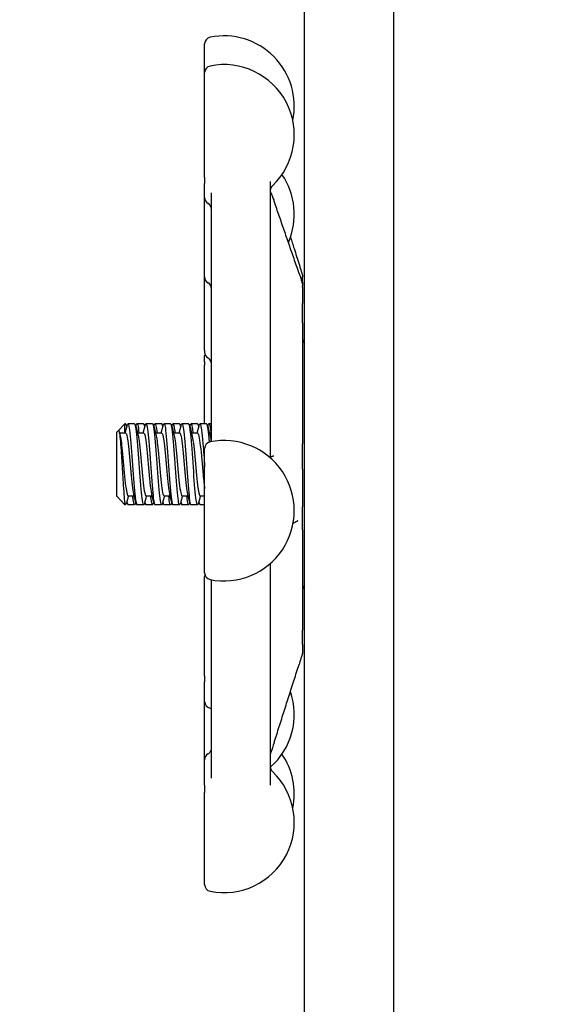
# Model space of a CAD drawing. Header units: inches. Extents: x 18 to 846, y -44 to 561.
# Tile 323 of 642: x 325.36 to 327.88, y 507.24 to 511.79. Entities that reach past the tile are written whole.
import ezdxf

# ---------------------------------------------------------------- set-up
doc = ezdxf.new("R2010")
doc.units = ezdxf.units.IN
doc.header["$LTSCALE"] = 24
doc.header["$MEASUREMENT"] = 0
doc.layers.add('Dimension (ANSI)', color=7, linetype='Continuous', lineweight=25)
doc.layers.add('Visible (ANSI)', color=7, linetype='Continuous', lineweight=30)
doc.styles.add('Note Text (ANSI)', font='tahoma.ttf')
doc.dimstyles.new('SB Fraction-16 (ANSI)', dxfattribs={"dimscale": 24, "dimtxt": 0.125, "dimasz": 0.098425, "dimexe": 0.125, "dimexo": 0.0625, "dimgap": 0.031496, "dimtad": 0, "dimtih": 1, "dimtoh": 1, "dimdec": 4, "dimrnd": 1e-08, "dimzin": 0, "dimdsep": 46, "dimlunit": 5, "dimtxsty": 'Note Text (ANSI)', "dimcen": 0.09, "dimdle": 0.393701, "dimclrd": 256, "dimclre": 256, "dimclrt": 256, "dimadec": 0, "dimazin": 3, "dimtfac": 0.96, "dimtofl": 0, "dimtmove": 0, "dimatfit": 3, "dimfxl": 1, "dimfrac": 2, "dimtolj": 1, "dimtzin": 12, "dimlwd": -1, "dimlwe": -1, "dimarcsym": 0})

# ---------------------------------------------------------------- blocks, each defined once
blk = doc.blocks.new('*D18')
at = {"layer": 'Defpoints', "color": 0, "transparency": 16777216}
for p in [(336.1784, 524.0563), (247.3595, 404.0563), (336.1784, 404.0563)]:
    blk.add_point(p, dxfattribs=at)
at = {"layer": 'Dimension (ANSI)', "transparency": 16777216}
for p, q in [((334.6784, 524.0563), (244.3595, 524.0563)), ((247.3595, 521.6941), (247.3595, 466.3747)), ((247.3595, 406.4185), (247.3595, 461.7379)), ((334.6784, 404.0563), (244.3595, 404.0563))]:
    blk.add_line(p, q, dxfattribs=at)
for points in [[(246.9658, 521.6941), (247.7532, 521.6941), (247.3595, 524.0563)], [(246.9658, 406.4185), (247.7532, 406.4185), (247.3595, 404.0563)]]:
    blk.add_solid(points, dxfattribs=at)
at = {"layer": 'Dimension (ANSI)', "transparency": 16777216, "insert": (244.292, 465.6188), "char_height": 3, "attachment_point": 1, "style": 'Note Text (ANSI)'}
blk.add_mtext('\\A1;120', dxfattribs=at)

msp = doc.modelspace()

# ---------------------------------------------------------------- linework, layer by layer
at = {"layer": 'Visible (ANSI)'}
for p, q in [((326.67689, 505.21992), (326.67689, 514.19627)), ((327.08939, 512.98557), (327.08939, 486.3708)), ((326.21439, 511.54881), (326.21439, 511.68163)), ((326.21439, 511.06309), (326.21439, 511.54881)), ((326.21439, 511.06309), (326.21439, 511.03495)), ((326.21439, 510.97043), (326.21439, 511.03495)), ((326.51814, 511.04502), (326.51814, 509.76548)), ((326.24564, 509.84766), (326.24564, 510.99285)), ((326.21439, 510.60267), (326.21439, 510.97043)), ((326.21439, 510.26257), (326.21439, 510.60267)), ((326.66814, 510.57928), (326.66814, 510.60275)), ((326.66814, 510.57931), (326.66814, 510.56217)), ((326.66814, 510.56054), (326.66814, 510.56217)), ((326.66814, 510.55567), (326.66814, 510.56046)), ((326.66814, 510.55567), (326.66814, 510.48066)), ((326.66814, 510.39069), (326.66814, 510.48066)), ((326.66814, 510.39069), (326.66814, 509.83007)), ((326.21439, 510.26257), (326.21439, 510.25532)), ((326.67647, 510.29556), (326.67689, 510.29556)), ((326.21439, 510.25494), (326.21439, 510.25532)), ((326.21439, 510.21037), (326.21439, 510.23828)), ((326.21439, 510.21037), (326.21439, 510.19396)), ((326.21439, 509.92306), (326.21439, 510.19396)), ((325.81508, 509.89139), (325.84435, 509.92306)), ((325.84435, 509.8814), (325.84435, 509.92306)), ((325.84855, 509.92306), (325.84435, 509.92306)), ((325.89022, 509.92306), (325.85933, 509.92306)), ((325.93189, 509.92306), (325.901, 509.92306)), ((325.97355, 509.92306), (325.94266, 509.92306)), ((326.01522, 509.92306), (325.98433, 509.92306)), ((326.05689, 509.92306), (326.026, 509.92306)), ((326.09855, 509.92306), (326.06766, 509.92306)), ((326.14022, 509.92306), (326.10933, 509.92306)), ((326.18189, 509.92306), (326.151, 509.92306)), ((326.22355, 509.92306), (326.19266, 509.92306)), ((326.24564, 509.92306), (326.23433, 509.92306)), ((325.80689, 509.88252), (325.81508, 509.89139)), ((325.80689, 509.88252), (325.80689, 509.58864)), ((325.81989, 509.8814), (325.84855, 509.8814)), ((325.90322, 509.8814), (325.93189, 509.8814)), ((325.98656, 509.8814), (326.01522, 509.8814)), ((326.06989, 509.8814), (326.09855, 509.8814)), ((326.15322, 509.8814), (326.18189, 509.8814)), ((326.23656, 509.8814), (326.24564, 509.8814)), ((326.21439, 509.23284), (326.21439, 509.80847)), ((326.66814, 509.71231), (326.66814, 509.83007)), ((326.66814, 509.71231), (326.66814, 509.53831)), ((325.80689, 509.58864), (325.80689, 509.58861)), ((325.80689, 509.58861), (325.80729, 509.58817)), ((325.80729, 509.58817), (325.84435, 509.54806)), ((325.85933, 509.58973), (325.88799, 509.58973)), ((325.94266, 509.58973), (325.97133, 509.58973)), ((326.026, 509.58973), (326.05466, 509.58973)), ((326.10933, 509.58973), (326.13799, 509.58973)), ((326.19266, 509.58973), (326.21439, 509.58973)), ((325.84435, 509.54806), (325.84435, 509.5574)), ((325.84855, 509.54806), (325.84435, 509.54806)), ((325.89022, 509.54806), (325.85933, 509.54806)), ((325.93189, 509.54806), (325.901, 509.54806)), ((325.97355, 509.54806), (325.94266, 509.54806)), ((326.01522, 509.54806), (325.98433, 509.54806)), ((326.05689, 509.54806), (326.026, 509.54806)), ((326.09855, 509.54806), (326.06766, 509.54806)), ((326.14022, 509.54806), (326.10933, 509.54806)), ((326.18189, 509.54806), (326.151, 509.54806)), ((326.21439, 509.54806), (326.19266, 509.54806)), ((326.66814, 509.43231), (326.66814, 509.53831)), ((326.66814, 509.43231), (326.66814, 508.96736)), ((326.51814, 509.27584), (326.51814, 508.25034)), ((326.21439, 508.75663), (326.21439, 509.21618)), ((326.24564, 508.28205), (326.24564, 509.20101)), ((326.67647, 509.17556), (326.67689, 509.17556)), ((326.66814, 508.90108), (326.66814, 508.96736)), ((326.66814, 508.90108), (326.66814, 508.86856)), ((326.66814, 508.86837), (326.66814, 508.86856)), ((326.21439, 508.75663), (326.21439, 508.72862)), ((326.21439, 508.6378), (326.21439, 508.72862)), ((326.21439, 508.36788), (326.21439, 508.6378)), ((326.21439, 508.2499), (326.21439, 508.36788)), ((326.21439, 508.2499), (326.21439, 508.21601)), ((326.21439, 507.7895), (326.21439, 508.21601))]:
    msp.add_line(p, q, dxfattribs=at)
for centre, radius, start, end in [((326.30439, 511.39381), 0.325, 348.2093, 101.53696), ((326.24564, 511.68163), 0.03125, 101.53696, 180), ((326.30439, 511.26099), 0.325, 313.44984, 101.53696), ((326.24564, 511.54881), 0.03125, 101.53696, 180), ((326.30439, 510.89324), 0.325, 336.38074, 34.45644), ((326.54939, 511.00236), 0.03125, 133.44984, 180), ((326.24564, 510.97043), 0.03125, 180, 240), ((326.21439, 510.9163), 0.03125, 0, 60), ((326.24564, 510.60267), 0.03125, 180, 240), ((326.63689, 510.57931), 0.03125, 0, 48.71171), ((326.21439, 510.54854), 0.03125, 0, 60), ((326.69939, 510.31681), 0.03125, 180, 223.94552), ((326.24564, 510.25494), 0.03125, 180, 240), ((326.24564, 510.23828), 0.03125, 164.54014, 180), ((326.21439, 510.20082), 0.03125, 0, 60), ((326.24564, 509.80847), 0.03125, 101.53696, 180), ((326.30439, 509.52066), 0.325, 258.46304, 101.53696), ((326.24564, 509.23284), 0.03125, 180, 258.46304), ((326.24564, 509.21618), 0.03125, 164.54014, 180), ((326.69939, 509.15431), 0.03125, 136.05448, 180), ((326.30439, 508.57789), 0.325, 311.15279, 19.03816), ((326.24564, 508.6378), 0.03125, 180, 258.46304), ((326.30439, 508.92561), 0.325, 258.46304, 259.58543), ((326.24564, 508.36788), 0.03125, 120, 180), ((326.21439, 508.42201), 0.03125, 300, 329.41376), ((326.30439, 508.21013), 0.325, 348.2093, 34.45644), ((326.30439, 508.07731), 0.325, 258.46304, 46.55016), ((326.54939, 508.33594), 0.03125, 180, 226.55016), ((326.24564, 507.7895), 0.03125, 180, 258.46304)]:
    msp.add_arc(centre, radius, start, end, dxfattribs=at)
for points, knots in [([(326.51814, 511.00274), (326.51814, 511.00195), (326.51814, 511.00116), (326.51815, 510.99991), (326.51815, 510.99948), (326.51816, 510.99881), (326.51816, 510.99861), (326.51817, 510.99828), (326.51817, 510.99816), (326.51817, 510.99793), (326.51818, 510.9978), (326.51818, 510.9976), (326.51818, 510.99753), (326.51818, 510.99743), (326.51819, 510.9974), (326.51819, 510.99732), (326.51819, 510.99727), (326.51819, 510.99717), (326.51819, 510.99713), (326.5182, 510.99706), (326.5182, 510.99704), (326.5182, 510.997), (326.5182, 510.99698), (326.5182, 510.99696), (326.5182, 510.99696), (326.5182, 510.99696)], [0.010278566, 0.010278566, 0.010278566, 0.010278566, 0.019883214, 0.019883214, 0.024682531, 0.024682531, 0.026751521, 0.026751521, 0.027745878, 0.027745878, 0.028761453, 0.028761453, 0.029267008, 0.029267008, 0.029516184, 0.029516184, 0.030019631, 0.030019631, 0.030755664, 0.030755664, 0.031441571, 0.031441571, 0.032566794, 0.032566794, 0.03348156, 0.03348156, 0.03348156, 0.03348156]), ([(326.51816, 510.99872), (326.51823, 510.99853), (326.51831, 510.9983), (326.51852, 510.99778), (326.51863, 510.99749), (326.52048, 510.99308), (326.52247, 510.98908), (326.52498, 510.98317), (326.52595, 510.98079), (326.52927, 510.97239), (326.53163, 510.96594), (326.53479, 510.95698), (326.53557, 510.95472), (326.53635, 510.95248)], [0.09394711, 0.09394711, 0.09394711, 0.09394711, 0.09670762, 0.09670762, 0.09941434, 0.09941434, 0.13679204, 0.13679204, 0.16145778, 0.16145778, 0.2211622, 0.2211622, 0.24097602, 0.24097602, 0.24097602, 0.24097602]), ([(326.65125, 510.6214), (326.64361, 510.64348), (326.63596, 510.66555), (326.62066, 510.70971), (326.613, 510.73178), (326.59769, 510.77593), (326.59002, 510.798), (326.5747, 510.84214), (326.56703, 510.86421), (326.55169, 510.90835), (326.54402, 510.93041), (326.53635, 510.95248)], [0.47801542, 0.47801542, 0.47801542, 0.47801542, 0.67299233, 0.67299233, 0.86796925, 0.86796925, 1.06294616, 1.06294616, 1.25792307, 1.25792307, 1.45289998, 1.45289998, 1.45289998, 1.45289998]), ([(326.61161, 510.78722), (326.61726, 510.76952), (326.62291, 510.75181), (326.6362, 510.7101), (326.64385, 510.6861), (326.65149, 510.6621)], [1.28381628, 1.28381628, 1.28381628, 1.28381628, 1.42769616, 1.42769616, 1.62267307, 1.62267307, 1.62267307, 1.62267307]), ([(326.65149, 510.6621), (326.65341, 510.65607), (326.65537, 510.6499), (326.65885, 510.63884), (326.66041, 510.63386), (326.66257, 510.62686), (326.66327, 510.62458), (326.66456, 510.62032), (326.66516, 510.61831), (326.66631, 510.61436), (326.66676, 510.61275), (326.66724, 510.61065), (326.66736, 510.61006), (326.66756, 510.60897), (326.66763, 510.60856), (326.66775, 510.60782), (326.66779, 510.60754), (326.66785, 510.60708), (326.66787, 510.60692), (326.66792, 510.60659), (326.66794, 510.60642), (326.66799, 510.60595), (326.66802, 510.60566), (326.66806, 510.60514), (326.66808, 510.6049), (326.66809, 510.6046), (326.6681, 510.60454), (326.6681, 510.60441), (326.66811, 510.60434), (326.66811, 510.60424), (326.66811, 510.60422), (326.66811, 510.60418), (326.66811, 510.60416), (326.66811, 510.60412), (326.66811, 510.60411), (326.66812, 510.60406), (326.66812, 510.60404), (326.66813, 510.60364), (326.66814, 510.6032), (326.66814, 510.60279)], [0, 0, 0, 0, 0.04904125, 0.04904125, 0.08849266, 0.08849266, 0.10811986, 0.10811986, 0.12782693, 0.12782693, 0.15348254, 0.15348254, 0.16326303, 0.16326303, 0.16817878, 0.16817878, 0.17065213, 0.17065213, 0.17188532, 0.17188532, 0.17316402, 0.17316402, 0.17565897, 0.17565897, 0.17810714, 0.17810714, 0.17871796, 0.17871796, 0.17933326, 0.17933326, 0.17948698, 0.17948698, 0.17964227, 0.17964227, 0.17979785, 0.17979785, 0.18010973, 0.18010973, 0.18533912, 0.18533912, 0.18533912, 0.18533912]), ([(326.65125, 510.6214), (326.65298, 510.61639), (326.65473, 510.6113), (326.65833, 510.60032), (326.66021, 510.59432), (326.66282, 510.58543), (326.66366, 510.58246), (326.66481, 510.57807), (326.6652, 510.57654), (326.66608, 510.57285), (326.6665, 510.57088), (326.66694, 510.56841), (326.66703, 510.56783), (326.66717, 510.56694), (326.66721, 510.56669), (326.66728, 510.56629), (326.6673, 510.56615), (326.66734, 510.56585), (326.66736, 510.5657), (326.6674, 510.56546), (326.66741, 510.56538), (326.66744, 510.56522), (326.66745, 510.56515), (326.66747, 510.56501), (326.66748, 510.56494), (326.6675, 510.56477), (326.66752, 510.56468), (326.66757, 510.56435), (326.66758, 510.5643), (326.66758, 510.56427), (326.66758, 510.56427), (326.66758, 510.56427)], [0, 0, 0, 0, 0.04421352, 0.04421352, 0.09143567, 0.09143567, 0.1148414, 0.1148414, 0.12798974, 0.12798974, 0.14842503, 0.14842503, 0.15488355, 0.15488355, 0.15731825, 0.15731825, 0.15853645, 0.15853645, 0.15976362, 0.15976362, 0.16037577, 0.16037577, 0.16099044, 0.16099044, 0.16160454, 0.16160454, 0.16284514, 0.16284514, 0.16786615, 0.16786615, 0.16893992, 0.16893992, 0.16893992, 0.16893992]), ([(326.66745, 510.56513), (326.66747, 510.56506), (326.66749, 510.56499), (326.66755, 510.56479), (326.66759, 510.56465), (326.66768, 510.56432), (326.66772, 510.56414), (326.6678, 510.5638), (326.66783, 510.56366), (326.66789, 510.56336), (326.66792, 510.5632), (326.66798, 510.56289), (326.668, 510.56273), (326.66804, 510.56241), (326.66806, 510.56225), (326.66808, 510.56201), (326.66809, 510.56193), (326.6681, 510.56178), (326.6681, 510.56171), (326.66811, 510.56153), (326.66812, 510.56143), (326.66813, 510.5612), (326.66813, 510.56111), (326.66813, 510.5609), (326.66814, 510.56081), (326.66814, 510.56065), (326.66814, 510.56057), (326.66814, 510.56048)], [0.2261265, 0.2261265, 0.2261265, 0.2261265, 0.227574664, 0.227574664, 0.230038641, 0.230038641, 0.23225074, 0.23225074, 0.233479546, 0.233479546, 0.234712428, 0.234712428, 0.235932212, 0.235932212, 0.23714975, 0.23714975, 0.237762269, 0.237762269, 0.238377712, 0.238377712, 0.239624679, 0.239624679, 0.242081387, 0.242081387, 0.246210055, 0.246210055, 0.250348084, 0.250348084, 0.250348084, 0.250348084]), ([(326.51977, 510.46657), (326.51977, 510.46657), (326.51977, 510.46658), (326.51976, 510.46659), (326.51975, 510.46663), (326.51968, 510.46678), (326.51963, 510.4669), (326.5195, 510.46718), (326.51944, 510.46732), (326.51927, 510.46767), (326.51916, 510.46791), (326.51876, 510.46872), (326.51845, 510.46932), (326.51814, 510.46994)], [0.092876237, 0.092876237, 0.092876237, 0.092876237, 0.093349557, 0.093349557, 0.09552105, 0.09552105, 0.097869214, 0.097869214, 0.099519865, 0.099519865, 0.10185373, 0.10185373, 0.107308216, 0.107308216, 0.107308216, 0.107308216]), ([(325.85579, 509.91641), (325.85599, 509.91716), (325.85619, 509.91785), (325.85639, 509.91847), (325.8604, 509.93095), (325.86441, 509.9166), (325.86842, 509.88069), (325.87243, 509.84485), (325.87643, 509.78832), (325.88044, 509.73173), (325.88445, 509.67503), (325.88846, 509.61951), (325.89247, 509.58551), (325.89531, 509.56141), (325.89815, 509.54849), (325.901, 509.54828)], [6.0162011, 6.0162011, 6.0162011, 6.0162011, 6.061332, 6.061332, 6.061332, 6.968806, 6.968806, 6.968806, 7.8744508, 7.8744508, 7.8744508, 8.7817425, 8.7817425, 8.7817425, 9.424778, 9.424778, 9.424778, 9.424778]), ([(325.93543, 509.55493), (325.93426, 509.55047), (325.93309, 509.5481), (325.93191, 509.54806), (325.92787, 509.54795), (325.92382, 509.57572), (325.91977, 509.62105), (325.91574, 509.66617), (325.91171, 509.72766), (325.90768, 509.78281), (325.90366, 509.83775), (325.89964, 509.88518), (325.89563, 509.90769), (325.89383, 509.9178), (325.89202, 509.92278), (325.89022, 509.92275)], [-15.9749474, -15.9749474, -15.9749474, -15.9749474, -15.710016, -15.710016, -15.710016, -14.7941843, -14.7941843, -14.7941843, -13.8824397, -13.8824397, -13.8824397, -12.9741281, -12.9741281, -12.9741281, -12.5663706, -12.5663706, -12.5663706, -12.5663706]), ([(325.89746, 509.91612), (325.8998, 509.92479), (325.90215, 509.92523), (325.9045, 509.91656), (325.90634, 509.90978), (325.90817, 509.89749), (325.91001, 509.88115)], [9.1577938, 9.1577938, 9.1577938, 9.1577938, 9.68894404, 9.68894404, 9.68894404, 10.10445178, 10.10445178, 10.10445178, 10.10445178]), ([(325.93709, 509.90852), (325.93536, 509.91789), (325.93364, 509.92301), (325.93191, 509.92306), (325.93191, 509.92306), (325.9319, 509.92306), (325.93189, 509.92306)], [-16.10000872, -16.10000872, -16.10000872, -16.10000872, -15.71001603, -15.71001603, -15.71001603, -15.70796327, -15.70796327, -15.70796327, -15.70796327]), ([(325.93912, 509.91637), (325.93961, 509.91822), (325.9401, 509.9197), (325.94059, 509.92078), (325.9446, 509.9296), (325.94861, 509.91135), (325.95262, 509.87269), (325.95663, 509.83404), (325.96064, 509.77583), (325.96464, 509.71937), (325.96865, 509.66292), (325.97266, 509.60943), (325.97667, 509.57849), (325.97922, 509.55877), (325.98178, 509.54848), (325.98433, 509.54834)], [12.2993864, 12.2993864, 12.2993864, 12.2993864, 12.4100129, 12.4100129, 12.4100129, 13.3168593, 13.3168593, 13.3168593, 14.2236185, 14.2236185, 14.2236185, 15.130291, 15.130291, 15.130291, 15.7079633, 15.7079633, 15.7079633, 15.7079633]), ([(326.01876, 509.55479), (326.01814, 509.55242), (326.01752, 509.55066), (326.01689, 509.54955), (326.01285, 509.54235), (326.0088, 509.56288), (326.00475, 509.60349), (326.00072, 509.644), (325.99668, 509.7036), (325.99264, 509.76018), (325.98861, 509.81665), (325.98458, 509.86887), (325.98055, 509.89755), (325.97822, 509.91416), (325.97589, 509.92267), (325.97355, 509.92275)], [-22.2581327, -22.2581327, -22.2581327, -22.2581327, -22.1173036, -22.1173036, -22.1173036, -21.2019377, -21.2019377, -21.2019377, -20.2886606, -20.2886606, -20.2886606, -19.3773067, -19.3773067, -19.3773067, -18.8495559, -18.8495559, -18.8495559, -18.8495559]), ([(325.98079, 509.91616), (325.98342, 509.92582), (325.98606, 509.92504), (325.98869, 509.91301), (325.99024, 509.90593), (325.99179, 509.89501), (325.99335, 509.88118)], [15.4409791, 15.4409791, 15.4409791, 15.4409791, 16.03687738, 16.03687738, 16.03687738, 16.38763709, 16.38763709, 16.38763709, 16.38763709]), ([(326.02042, 509.90864), (326.01925, 509.91507), (326.01807, 509.91948), (326.01689, 509.92157), (326.01634, 509.92257), (326.01578, 509.92303), (326.01522, 509.92299)], [-22.38319403, -22.38319403, -22.38319403, -22.38319403, -22.11730363, -22.11730363, -22.11730363, -21.99114858, -21.99114858, -21.99114858, -21.99114858]), ([(326.02246, 509.91631), (326.02322, 509.91923), (326.02399, 509.92123), (326.02476, 509.92225), (326.02876, 509.92753), (326.03277, 509.90559), (326.03678, 509.86446), (326.04078, 509.82333), (326.04479, 509.76389), (326.0488, 509.70788), (326.0528, 509.65187), (326.05681, 509.60049), (326.06081, 509.57252), (326.0631, 509.55658), (326.06538, 509.54844), (326.06766, 509.54837)], [18.5825718, 18.5825718, 18.5825718, 18.5825718, 18.7561262, 18.7561262, 18.7561262, 19.6623744, 19.6623744, 19.6623744, 20.5685395, 20.5685395, 20.5685395, 21.474622, 21.474622, 21.474622, 21.9911486, 21.9911486, 21.9911486, 21.9911486]), ([(326.1021, 509.55471), (326.10191, 509.55401), (326.10172, 509.55336), (326.10153, 509.55277), (326.09752, 509.54013), (326.0935, 509.55436), (326.08948, 509.59024), (326.08547, 509.62609), (326.08146, 509.68277), (326.07744, 509.7395), (326.07343, 509.79618), (326.06942, 509.85167), (326.06541, 509.88565), (326.06257, 509.90973), (326.05973, 509.92264), (326.05689, 509.92284)], [-28.541318, -28.541318, -28.541318, -28.541318, -28.4988988, -28.4988988, -28.4988988, -27.5903346, -27.5903346, -27.5903346, -26.6825411, -26.6825411, -26.6825411, -25.7754795, -25.7754795, -25.7754795, -25.1327412, -25.1327412, -25.1327412, -25.1327412]), ([(326.06412, 509.91621), (326.06703, 509.92681), (326.06993, 509.9246), (326.07283, 509.90902), (326.07411, 509.90213), (326.0754, 509.89268), (326.07668, 509.88123)], [21.72416441, 21.72416441, 21.72416441, 21.72416441, 22.38062274, 22.38062274, 22.38062274, 22.67082239, 22.67082239, 22.67082239, 22.67082239]), ([(326.10375, 509.90874), (326.10301, 509.91279), (326.10227, 509.91602), (326.10153, 509.91836), (326.10054, 509.92148), (326.09955, 509.92296), (326.09855, 509.92288)], [-28.66637934, -28.66637934, -28.66637934, -28.66637934, -28.4988988, -28.4988988, -28.4988988, -28.27433388, -28.27433388, -28.27433388, -28.27433388]), ([(326.10579, 509.91625), (326.10682, 509.92015), (326.10784, 509.92245), (326.10887, 509.92295), (326.11288, 509.92491), (326.11688, 509.89962), (326.12088, 509.85631), (326.12489, 509.81301), (326.12889, 509.75264), (326.13289, 509.69723), (326.1369, 509.64183), (326.1409, 509.5926), (326.1449, 509.5675), (326.14694, 509.55477), (326.14897, 509.54839), (326.151, 509.54839)], [24.8657571, 24.8657571, 24.8657571, 24.8657571, 25.0981395, 25.0981395, 25.0981395, 26.0038186, 26.0038186, 26.0038186, 26.9094187, 26.9094187, 26.9094187, 27.8149406, 27.8149406, 27.8149406, 28.2743339, 28.2743339, 28.2743339, 28.2743339]), ([(326.18543, 509.55473), (326.18165, 509.54079), (326.17786, 509.54993), (326.17408, 509.57964), (326.17004, 509.61137), (326.166, 509.66584), (326.16196, 509.72283), (326.15792, 509.77977), (326.15388, 509.83794), (326.14985, 509.87582), (326.14664, 509.90592), (326.14343, 509.92266), (326.14022, 509.92293)], [-34.8245034, -34.8245034, -34.8245034, -34.8245034, -33.9686925, -33.9686925, -33.9686925, -33.0546668, -33.0546668, -33.0546668, -32.141653, -32.141653, -32.141653, -31.4159265, -31.4159265, -31.4159265, -31.4159265]), ([(326.14746, 509.91628), (326.15061, 509.92777), (326.15376, 509.92394), (326.15691, 509.90472), (326.15795, 509.89842), (326.15898, 509.8905), (326.16001, 509.88127)], [28.00734972, 28.00734972, 28.00734972, 28.00734972, 28.72038471, 28.72038471, 28.72038471, 28.9540077, 28.9540077, 28.9540077, 28.9540077]), ([(326.18709, 509.90882), (326.1868, 509.9104), (326.18651, 509.91185), (326.18621, 509.91317), (326.18477, 509.91971), (326.18333, 509.92286), (326.18189, 509.92278)], [-34.94956465, -34.94956465, -34.94956465, -34.94956465, -34.88377186, -34.88377186, -34.88377186, -34.55751919, -34.55751919, -34.55751919, -34.55751919]), ([(326.18912, 509.9161), (326.19073, 509.92216), (326.19233, 509.92437), (326.19393, 509.9222), (326.19805, 509.91664), (326.20217, 509.88233), (326.20629, 509.83247), (326.20899, 509.79982), (326.21169, 509.76101), (326.21439, 509.72297)], [31.1489424, 31.1489424, 31.1489424, 31.1489424, 31.5116481, 31.5116481, 31.5116481, 32.4435606, 32.4435606, 32.4435606, 33.0538425, 33.0538425, 33.0538425, 33.0538425]), ([(326.23669, 509.83839), (326.2361, 509.84537), (326.23551, 509.85204), (326.23492, 509.85834), (326.23113, 509.89881), (326.22734, 509.92286), (326.22355, 509.92304)], [-38.68929977, -38.68929977, -38.68929977, -38.68929977, -38.55601033, -38.55601033, -38.55601033, -37.69911184, -37.69911184, -37.69911184, -37.69911184]), ([(326.23079, 509.91642), (326.23484, 509.93152), (326.23889, 509.91953), (326.24295, 509.88488), (326.24308, 509.88374), (326.24321, 509.88258), (326.24335, 509.88139)], [34.29053502, 34.29053502, 34.29053502, 34.29053502, 35.20708057, 35.20708057, 35.20708057, 35.23719301, 35.23719301, 35.23719301, 35.23719301]), ([(325.81508, 509.89139), (325.81544, 509.89178), (325.81581, 509.89188), (325.81753, 509.89099), (325.81887, 509.88619), (325.82156, 509.8689), (325.82289, 509.85638), (325.82558, 509.825), (325.82692, 509.80629), (325.82961, 509.76495), (325.83094, 509.74263), (325.83363, 509.69723), (325.83497, 509.67458), (325.83766, 509.63197), (325.83899, 509.61249), (325.84169, 509.57941), (325.84302, 509.56628), (325.84435, 509.5574)], [-1.2427303, -1.2427303, -1.2427303, -1.2427303, -1.200467, -1.200467, -1.0416694, -1.0416694, -0.8786368, -0.8786368, -0.7113708, -0.7113708, -0.5398726, -0.5398726, -0.3641439, -0.3641439, -0.1841858, -0.1841858, 0, 0, 0, 0]), ([(325.82215, 509.87303), (325.82561, 509.8602), (325.82906, 509.8333), (325.83252, 509.79908), (325.83679, 509.75677), (325.84107, 509.70446), (325.84534, 509.66359), (325.84961, 509.62274), (325.85388, 509.59446), (325.85816, 509.5903), (325.85855, 509.58992), (325.85894, 509.58974), (325.85933, 509.58976)], [6.621339, 6.621339, 6.621339, 6.621339, 7.4033745, 7.4033745, 7.4033745, 8.3701398, 8.3701398, 8.3701398, 9.3362117, 9.3362117, 9.3362117, 9.424778, 9.424778, 9.424778, 9.424778]), ([(325.84855, 509.88122), (325.85176, 509.88098), (325.85496, 509.86812), (325.85816, 509.84479), (325.86243, 509.81367), (325.8667, 509.76478), (325.87098, 509.71815), (325.87525, 509.67152), (325.87952, 509.62844), (325.88379, 509.60655), (325.88444, 509.60322), (325.88509, 509.6004), (325.88574, 509.59807)], [6.2831853, 6.2831853, 6.2831853, 6.2831853, 7.0074496, 7.0074496, 7.0074496, 7.9736666, 7.9736666, 7.9736666, 8.9397805, 8.9397805, 8.9397805, 9.0866243, 9.0866243, 9.0866243, 9.0866243]), ([(325.90548, 509.87291), (325.90679, 509.86824), (325.90809, 509.86162), (325.90939, 509.85313), (325.91366, 509.82536), (325.91793, 509.77842), (325.9222, 509.7315), (325.92647, 509.68458), (325.93074, 509.63899), (325.935, 509.61337), (325.93756, 509.59805), (325.94011, 509.59013), (325.94266, 509.59003)], [12.9045243, 12.9045243, 12.9045243, 12.9045243, 13.1994868, 13.1994868, 13.1994868, 14.1650562, 14.1650562, 14.1650562, 15.1305271, 15.1305271, 15.1305271, 15.7079633, 15.7079633, 15.7079633, 15.7079633]), ([(325.93189, 509.88122), (325.93294, 509.8813), (325.93398, 509.88003), (325.93503, 509.87732), (325.9393, 509.86631), (325.94357, 509.83186), (325.94784, 509.78807), (325.9521, 509.74429), (325.95637, 509.69237), (325.96064, 509.65356), (325.96345, 509.62802), (325.96626, 509.60861), (325.96907, 509.59822)], [12.5663706, 12.5663706, 12.5663706, 12.5663706, 12.8032209, 12.8032209, 12.8032209, 13.7688308, 13.7688308, 13.7688308, 14.734342, 14.734342, 14.734342, 15.3698096, 15.3698096, 15.3698096, 15.3698096]), ([(325.98881, 509.87302), (325.99221, 509.86041), (325.99561, 509.83424), (325.99901, 509.80082), (326.00328, 509.75887), (326.00754, 509.70666), (326.01181, 509.66552), (326.01606, 509.62447), (326.02032, 509.59557), (326.02458, 509.59057), (326.02505, 509.59001), (326.02552, 509.58975), (326.026, 509.58978)], [19.1877096, 19.1877096, 19.1877096, 19.1877096, 19.9564324, 19.9564324, 19.9564324, 20.9213285, 20.9213285, 20.9213285, 21.8840483, 21.8840483, 21.8840483, 21.9911486, 21.9911486, 21.9911486, 21.9911486]), ([(326.01522, 509.8812), (326.01836, 509.88098), (326.02151, 509.86862), (326.02465, 509.84607), (326.02892, 509.81547), (326.03318, 509.76692), (326.03745, 509.72027), (326.04171, 509.67363), (326.04598, 509.63017), (326.05024, 509.60765), (326.05096, 509.60385), (326.05168, 509.60067), (326.0524, 509.5981)], [18.8495559, 18.8495559, 18.8495559, 18.8495559, 19.5604441, 19.5604441, 19.5604441, 20.5253788, 20.5253788, 20.5253788, 21.4902198, 21.4902198, 21.4902198, 21.6529949, 21.6529949, 21.6529949, 21.6529949]), ([(326.07215, 509.87283), (326.07389, 509.86653), (326.07564, 509.85679), (326.07738, 509.84396), (326.08172, 509.81202), (326.08607, 509.76187), (326.09041, 509.71462), (326.09475, 509.6674), (326.09909, 509.62448), (326.10343, 509.60394), (326.10539, 509.59462), (326.10736, 509.59003), (326.10933, 509.59007)], [25.4708949, 25.4708949, 25.4708949, 25.4708949, 25.8655971, 25.8655971, 25.8655971, 26.8476199, 26.8476199, 26.8476199, 27.8292662, 27.8292662, 27.8292662, 28.2743339, 28.2743339, 28.2743339, 28.2743339]), ([(326.09855, 509.8811), (326.10011, 509.88119), (326.10166, 509.87837), (326.10321, 509.8725), (326.10755, 509.85607), (326.1119, 509.81627), (326.11624, 509.76986), (326.12058, 509.72348), (326.12492, 509.67186), (326.12926, 509.63676), (326.13142, 509.6193), (326.13358, 509.60618), (326.13574, 509.59832)], [25.1327412, 25.1327412, 25.1327412, 25.1327412, 25.4839322, 25.4839322, 25.4839322, 26.4661023, 26.4661023, 26.4661023, 27.4478945, 27.4478945, 27.4478945, 27.9361802, 27.9361802, 27.9361802, 27.9361802]), ([(326.15548, 509.87314), (326.1598, 509.85736), (326.16413, 509.81832), (326.16845, 509.77231), (326.17278, 509.72624), (326.17711, 509.67454), (326.18144, 509.63889), (326.18518, 509.60809), (326.18892, 509.59006), (326.19266, 509.5898)], [31.7540802, 31.7540802, 31.7540802, 31.7540802, 32.7319702, 32.7319702, 32.7319702, 33.7114291, 33.7114291, 33.7114291, 34.5575192, 34.5575192, 34.5575192, 34.5575192]), ([(326.18189, 509.88139), (326.18602, 509.88126), (326.19016, 509.85871), (326.19429, 509.82212), (326.19862, 509.78379), (326.20296, 509.73118), (326.20729, 509.68635), (326.20965, 509.66185), (326.21202, 509.64007), (326.21439, 509.62345)], [31.4159265, 31.4159265, 31.4159265, 31.4159265, 32.351308, 32.351308, 32.351308, 33.3309049, 33.3309049, 33.3309049, 33.8663136, 33.8663136, 33.8663136, 33.8663136]), ([(326.24442, 509.84008), (326.24492, 509.8416), (326.24533, 509.84334), (326.2456, 509.84602), (326.24564, 509.84683), (326.24564, 509.84766)], [0.236754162, 0.236754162, 0.236754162, 0.236754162, 0.249550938, 0.249550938, 0.254927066, 0.254927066, 0.254927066, 0.254927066]), ([(326.52464, 509.7718), (326.52479, 509.77186), (326.52509, 509.77198), (326.52594, 509.77233), (326.52645, 509.77253), (326.52791, 509.77307), (326.52891, 509.77341), (326.53118, 509.7741), (326.53245, 509.77444), (326.53432, 509.7749), (326.53498, 509.77506), (326.53521, 509.77512), (326.53523, 509.77512), (326.53523, 509.77512)], [0, 0, 0, 0, 0.007377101, 0.007377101, 0.01406314, 0.01406314, 0.025814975, 0.025814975, 0.04239606, 0.04239606, 0.056138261, 0.056138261, 0.059141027, 0.059141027, 0.059141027, 0.059141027]), ([(325.89376, 509.5548), (325.89038, 509.54245), (325.887, 509.54799), (325.88362, 509.57081), (325.88281, 509.57624), (325.88201, 509.58263), (325.88121, 509.58981)], [-12.83335478, -12.83335478, -12.83335478, -12.83335478, -12.06862067, -12.06862067, -12.06862067, -11.8866968, -11.8866968, -11.8866968, -11.8866968]), ([(325.9771, 509.55493), (325.97423, 509.54445), (325.97136, 509.54646), (325.96849, 509.56157), (325.96717, 509.5685), (325.96586, 509.57815), (325.96454, 509.58991)], [-19.11654009, -19.11654009, -19.11654009, -19.11654009, -18.46771377, -18.46771377, -18.46771377, -18.1698821, -18.1698821, -18.1698821, -18.1698821]), ([(326.06043, 509.55501), (326.05808, 509.54634), (326.05574, 509.5459), (326.05339, 509.55454), (326.05155, 509.56132), (326.04971, 509.57361), (326.04787, 509.58997)], [-25.39972539, -25.39972539, -25.39972539, -25.39972539, -24.8691111, -24.8691111, -24.8691111, -24.45306741, -24.45306741, -24.45306741, -24.45306741]), ([(326.14376, 509.55503), (326.14176, 509.54755), (326.13975, 509.54606), (326.13775, 509.55131), (326.13557, 509.55702), (326.13339, 509.57065), (326.13121, 509.58999)], [-31.6829107, -31.6829107, -31.6829107, -31.6829107, -31.22960985, -31.22960985, -31.22960985, -30.73625272, -30.73625272, -30.73625272, -30.73625272]), ([(325.8521, 509.55498), (325.85055, 509.54915), (325.849, 509.5469), (325.84746, 509.5487), (325.84642, 509.54991), (325.84539, 509.55284), (325.84435, 509.5574)], [-9.69176213, -9.69176213, -9.69176213, -9.69176213, -9.34211053, -9.34211053, -9.34211053, -9.10788499, -9.10788499, -9.10788499, -9.10788499]), ([(325.85413, 509.56239), (325.85488, 509.55827), (325.85564, 509.555), (325.85639, 509.55266), (325.85737, 509.54961), (325.85835, 509.54816), (325.85933, 509.54824)], [5.89113985, 5.89113985, 5.89113985, 5.89113985, 6.06133202, 6.06133202, 6.06133202, 6.28318531, 6.28318531, 6.28318531, 6.28318531]), ([(325.93746, 509.56245), (325.93851, 509.55675), (325.93955, 509.55264), (325.94059, 509.55035), (325.94128, 509.54883), (325.94197, 509.54811), (325.94266, 509.54817)], [12.17432516, 12.17432516, 12.17432516, 12.17432516, 12.41001289, 12.41001289, 12.41001289, 12.56637061, 12.56637061, 12.56637061, 12.56637061]), ([(326.0208, 509.56251), (326.02212, 509.55531), (326.02344, 509.55062), (326.02476, 509.54888), (326.02517, 509.54834), (326.02558, 509.54808), (326.026, 509.54811)], [18.45751047, 18.45751047, 18.45751047, 18.45751047, 18.75612624, 18.75612624, 18.75612624, 18.84955592, 18.84955592, 18.84955592, 18.84955592]), ([(326.10413, 509.56255), (326.10571, 509.55396), (326.10729, 509.54895), (326.10887, 509.54818), (326.10902, 509.5481), (326.10918, 509.54807), (326.10933, 509.54807)], [24.74069577, 24.74069577, 24.74069577, 24.74069577, 25.09813946, 25.09813946, 25.09813946, 25.13274123, 25.13274123, 25.13274123, 25.13274123]), ([(326.6457, 509.4738), (326.6457, 509.4738), (326.6455, 509.47367), (326.64487, 509.47325), (326.64441, 509.47295), (326.64303, 509.47207), (326.64199, 509.47142), (326.63994, 509.47025), (326.63898, 509.46973), (326.63707, 509.46879), (326.63611, 509.46836), (326.63484, 509.46782), (326.63445, 509.46766), (326.63383, 509.46741), (326.63363, 509.46733), (326.6335, 509.46727)], [0.117693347, 0.117693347, 0.117693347, 0.117693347, 0.126564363, 0.126564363, 0.136369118, 0.136369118, 0.151820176, 0.151820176, 0.163546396, 0.163546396, 0.174401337, 0.174401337, 0.180069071, 0.180069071, 0.186154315, 0.186154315, 0.186154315, 0.186154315]), ([(326.51814, 508.90235), (326.51819, 508.90246), (326.51822, 508.90253), (326.51828, 508.90268), (326.51829, 508.90271), (326.51829, 508.90271)], [0.0912806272, 0.0912806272, 0.0912806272, 0.0912806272, 0.0933756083, 0.0933756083, 0.0971308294, 0.0971308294, 0.0971308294, 0.0971308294]), ([(326.66814, 508.86834), (326.66814, 508.86805), (326.66813, 508.86775), (326.66812, 508.86734), (326.66812, 508.86721), (326.66812, 508.86708), (326.66812, 508.86706), (326.66811, 508.86703), (326.66811, 508.86701), (326.66811, 508.86699), (326.66811, 508.86698), (326.66811, 508.86695), (326.66811, 508.86693), (326.66811, 508.86691), (326.66811, 508.86689), (326.66811, 508.86681), (326.6681, 508.86675), (326.6681, 508.86661), (326.66809, 508.86654), (326.66808, 508.86622), (326.66806, 508.86597), (326.66802, 508.86551), (326.668, 508.86532), (326.66796, 508.86491), (326.66793, 508.86468), (326.66789, 508.86435), (326.66788, 508.86423), (326.66784, 508.86392), (326.66781, 508.86372), (326.66773, 508.86319), (326.66768, 508.86288), (326.66742, 508.86131), (326.66725, 508.8605), (326.66677, 508.85844), (326.66642, 508.85717), (326.66563, 508.85442), (326.66527, 508.85318), (326.66434, 508.85006), (326.66374, 508.84809), (326.66228, 508.84332), (326.66139, 508.84044), (326.65887, 508.83235), (326.65718, 508.82696), (326.65416, 508.81742), (326.65282, 508.81321), (326.65149, 508.80902)], [0, 0, 0, 0, 0.00362842, 0.00362842, 0.00532519, 0.00532519, 0.00554032, 0.00554032, 0.00564719, 0.00564719, 0.00575426, 0.00575426, 0.00586107, 0.00586107, 0.00596752, 0.00596752, 0.00651065, 0.00651065, 0.00722842, 0.00722842, 0.00979214, 0.00979214, 0.01150055, 0.01150055, 0.01323284, 0.01323284, 0.01408567, 0.01408567, 0.01568092, 0.01568092, 0.01876516, 0.01876516, 0.03322078, 0.03322078, 0.05370694, 0.05370694, 0.06706984, 0.06706984, 0.0851491, 0.0851491, 0.10914392, 0.10914392, 0.1514834, 0.1514834, 0.1854543, 0.1854543, 0.1854543, 0.1854543]), ([(326.5366, 508.44912), (326.54427, 508.47311), (326.55194, 508.49709), (326.56728, 508.54508), (326.57494, 508.56907), (326.59027, 508.61705), (326.59793, 508.64104), (326.61325, 508.68903), (326.6209, 508.71303), (326.6362, 508.76102), (326.64385, 508.78502), (326.65149, 508.80902)], [0.6477885, 0.6477885, 0.6477885, 0.6477885, 0.84276542, 0.84276542, 1.03774233, 1.03774233, 1.23271925, 1.23271925, 1.42769616, 1.42769616, 1.62267307, 1.62267307, 1.62267307, 1.62267307]), ([(326.5366, 508.44912), (326.53375, 508.44021), (326.53086, 508.43125), (326.52608, 508.41674), (326.52404, 508.41068), (326.52137, 508.40307), (326.52054, 508.40077), (326.51894, 508.39653), (326.51858, 508.39541), (326.51841, 508.39432), (326.51839, 508.39419), (326.51835, 508.39389), (326.51834, 508.39377), (326.51831, 508.39352), (326.5183, 508.39342), (326.51829, 508.39326), (326.51828, 508.3932), (326.51828, 508.39308), (326.51827, 508.39302), (326.51826, 508.39284), (326.51825, 508.39273), (326.51823, 508.39242), (326.51822, 508.39224), (326.51819, 508.39145), (326.51818, 508.39101), (326.51813, 508.38891), (326.51814, 508.38731), (326.51814, 508.38568)], [0, 0, 0, 0, 0.07240015, 0.07240015, 0.12884673, 0.12884673, 0.15776448, 0.15776448, 0.18742127, 0.18742127, 0.19102978, 0.19102978, 0.19284515, 0.19284515, 0.1937591, 0.1937591, 0.19421308, 0.19421308, 0.19466735, 0.19466735, 0.19558844, 0.19558844, 0.1974209, 0.1974209, 0.20472787, 0.20472787, 0.23309585, 0.23309585, 0.23309585, 0.23309585]), ([(326.24129, 508.40611), (326.2422, 508.40764), (326.24299, 508.40894), (326.2443, 508.41116), (326.24482, 508.41208), (326.24538, 508.41314), (326.24553, 508.41344), (326.24564, 508.41369)], [0.51351333, 0.51351333, 0.51351333, 0.51351333, 0.55704859, 0.55704859, 0.60058386, 0.60058386, 0.62260676, 0.62260676, 0.62260676, 0.62260676])]:
    msp.add_open_spline(points, degree=3, knots=knots, dxfattribs=at)
for points in [[(325.84633, 509.8814), (325.84951, 509.89306), (325.85266, 509.90474), (325.85579, 509.91642)], [(325.85375, 509.90853), (325.85202, 509.91788), (325.85029, 509.92293), (325.84855, 509.92303)], [(325.8521, 509.91642), (325.85271, 509.91413), (325.85333, 509.91183), (325.85394, 509.90954)], [(325.89376, 509.91642), (325.89763, 509.90198), (325.90153, 509.88755), (325.90548, 509.87314)], [(325.89561, 509.90954), (325.89623, 509.91183), (325.89684, 509.91413), (325.89746, 509.91642)], [(325.92966, 509.8814), (325.93284, 509.89306), (325.93599, 509.90474), (325.93912, 509.91642)], [(325.93543, 509.91642), (325.93604, 509.91413), (325.93666, 509.91183), (325.93728, 509.90954)], [(325.9771, 509.91642), (325.98097, 509.90198), (325.98486, 509.88755), (325.98881, 509.87314)], [(325.97894, 509.90954), (325.97956, 509.91183), (325.98017, 509.91413), (325.98079, 509.91642)], [(326.01299, 509.8814), (326.01618, 509.89306), (326.01932, 509.90474), (326.02246, 509.91642)], [(326.01876, 509.91642), (326.01938, 509.91413), (326.01999, 509.91183), (326.02061, 509.90954)], [(326.06043, 509.91642), (326.0643, 509.90198), (326.0682, 509.88755), (326.07215, 509.87314)], [(326.06228, 509.90954), (326.06289, 509.91183), (326.06351, 509.91413), (326.06412, 509.91642)], [(326.09633, 509.8814), (326.09951, 509.89306), (326.10266, 509.90474), (326.10579, 509.91642)], [(326.1021, 509.91642), (326.10271, 509.91413), (326.10333, 509.91183), (326.10394, 509.90954)], [(326.14376, 509.91642), (326.14763, 509.90198), (326.15153, 509.88755), (326.15548, 509.87314)], [(326.14561, 509.90954), (326.14623, 509.91183), (326.14684, 509.91413), (326.14746, 509.91642)], [(326.17966, 509.8814), (326.18284, 509.89306), (326.18599, 509.90474), (326.18912, 509.91642)], [(326.18543, 509.91642), (326.18604, 509.91413), (326.18666, 509.91183), (326.18728, 509.90954)], [(326.2271, 509.91642), (326.23097, 509.90198), (326.23486, 509.88755), (326.23881, 509.87314)], [(326.22894, 509.90954), (326.22956, 509.91183), (326.23017, 509.91413), (326.23079, 509.91642)], [(325.81831, 509.88721), (325.81958, 509.88252), (325.82086, 509.87783), (325.82215, 509.87314)], [(326.23881, 509.87284), (326.24072, 509.86584), (326.24262, 509.85475), (326.24452, 509.84033)], [(326.51814, 509.76915), (326.52031, 509.77003), (326.52247, 509.77091), (326.52464, 509.7718)], [(325.80729, 509.58817), (325.80716, 509.58831), (325.80702, 509.58847), (325.80689, 509.58864)], [(325.86156, 509.58973), (325.85838, 509.57806), (325.85523, 509.56639), (325.8521, 509.55471)], [(325.89746, 509.55471), (325.89358, 509.56915), (325.88969, 509.58358), (325.88574, 509.59799)], [(325.94489, 509.58973), (325.94171, 509.57806), (325.93856, 509.56639), (325.93543, 509.55471)], [(325.98079, 509.55471), (325.97692, 509.56915), (325.97302, 509.58358), (325.96907, 509.59799)], [(326.02822, 509.58973), (326.02504, 509.57806), (326.02189, 509.56639), (326.01876, 509.55471)], [(326.06412, 509.55471), (326.06025, 509.56915), (326.05635, 509.58358), (326.0524, 509.59799)], [(326.11156, 509.58973), (326.10838, 509.57806), (326.10523, 509.56639), (326.1021, 509.55471)], [(326.14746, 509.55471), (326.14358, 509.56915), (326.13969, 509.58358), (326.13574, 509.59799)], [(326.19489, 509.58973), (326.19171, 509.57806), (326.18856, 509.56639), (326.18543, 509.55471)], [(325.85579, 509.55471), (325.85517, 509.557), (325.85456, 509.55929), (325.85394, 509.56159)], [(325.89561, 509.56159), (325.89499, 509.55929), (325.89438, 509.557), (325.89376, 509.55471)], [(325.93912, 509.55471), (325.93851, 509.557), (325.93789, 509.55929), (325.93728, 509.56159)], [(325.97894, 509.56159), (325.97833, 509.55929), (325.97771, 509.557), (325.9771, 509.55471)], [(326.02246, 509.55471), (326.02184, 509.557), (326.02123, 509.55929), (326.02061, 509.56159)], [(326.06228, 509.56159), (326.06166, 509.55929), (326.06104, 509.557), (326.06043, 509.55471)], [(326.10579, 509.55471), (326.10517, 509.557), (326.10456, 509.55929), (326.10394, 509.56159)], [(326.14561, 509.56159), (326.14499, 509.55929), (326.14438, 509.557), (326.14376, 509.55471)], [(326.18912, 509.55471), (326.18851, 509.557), (326.18789, 509.55929), (326.18728, 509.56159)], [(326.18746, 509.56264), (326.1892, 509.55329), (326.19093, 509.54823), (326.19266, 509.54811)], [(326.62433, 509.46354), (326.62739, 509.46479), (326.63044, 509.46603), (326.6335, 509.46727)]]:
    msp.add_open_spline(points, degree=3, dxfattribs=at)

# ---------------------------------------------------------------- dimensions: what is measured, and where the dimension line sits
at = {"layer": 'Dimension (ANSI)'}
dim = msp.add_linear_dim(base=(247.35953, 404.0563), p1=(336.17843, 524.0563), p2=(336.17843, 404.0563), angle=90, dimstyle='SB Fraction-16 (ANSI)', override={"dimgap": 0.031496, "dimdec": 4, "dimtol": 0, "dimlim": 0, "dimtp": 0, "dimtm": 0, "dimtdec": 2, "dimatfit": 1}, dxfattribs=at)
dim.commit()
dim.dimension.update_dxf_attribs({"geometry": '*D18', "text_midpoint": (247.35953, 464.0563), "dimtype": 160})

doc.saveas('drawing.dxf')
